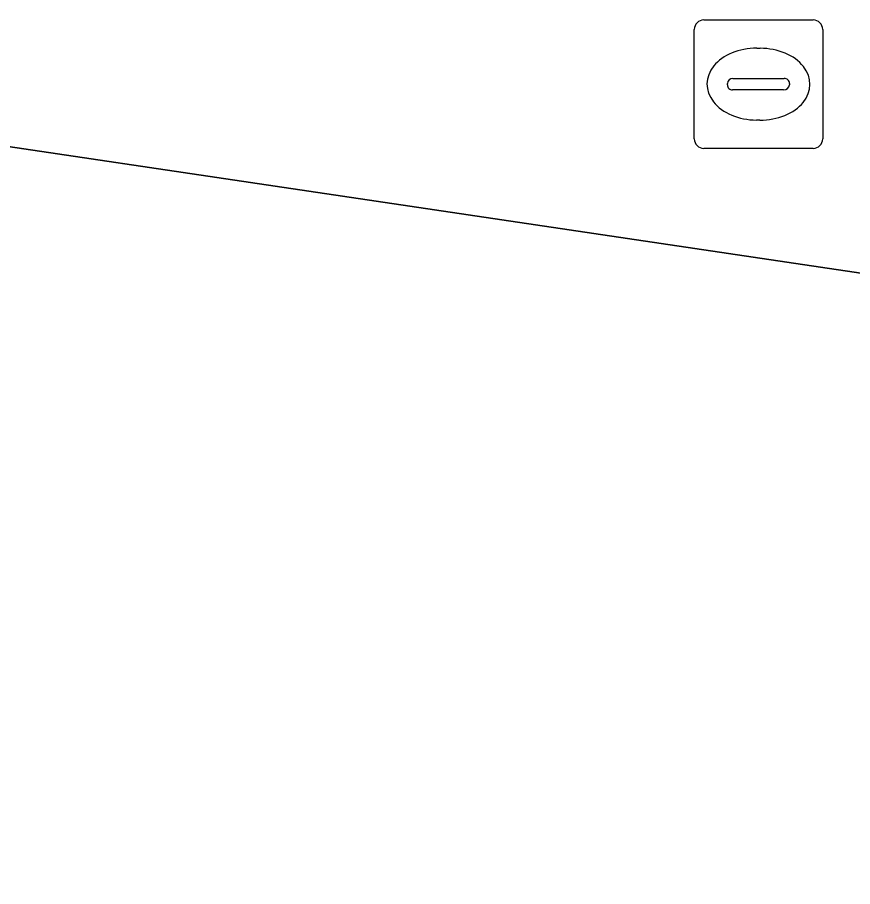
# Model space of a CAD drawing. Extents: x 164148 to 165261, y 382513 to 383432.
# Drawn here: x 164921.5 to 164928, y 382753.08 to 382759.85 of the extents above; entities that cross this region are included whole.
import ezdxf

# ---------------------------------------------------------------- set-up
doc = ezdxf.new("R2010")
doc.units = 0
doc.layers.add('IMGEO_Kolk', color=7, linetype='Continuous')
doc.layers.add('IMGEO_Voetpad_open', color=7, linetype='Continuous')

msp = doc.modelspace()

# ---------------------------------------------------------------- linework, layer by layer
at = {"layer": 'IMGEO_Kolk'}
for p, q in [((164926.8439, 382759.8335), (164927.6961, 382759.8335)), ((164926.7695, 382758.9069), (164926.7695, 382759.7591)), ((164927.7705, 382759.7591), (164927.7705, 382758.9069)), ((164927.2575, 382759.6127), (164927.2825, 382759.6127)), ((164927.0279, 382759.3269), (164927.0279, 382759.3391)), ((164927.071, 382759.3763), (164927.4689, 382759.3763)), ((164927.512, 382759.3391), (164927.512, 382759.3269)), ((164927.4655, 382759.2897), (164927.0676, 382759.2897)), ((164927.2795, 382759.0533), (164927.2546, 382759.0533)), ((164927.6961, 382758.8325), (164926.8439, 382758.8325))]:
    msp.add_line(p, q, dxfattribs=at)
for points in [[(164926.8439, 382759.8335), (164927.6961, 382759.8335)], [(164926.7695, 382758.9069), (164926.7695, 382759.7591)], [(164927.7705, 382759.7591), (164927.7705, 382758.9069)], [(164927.6961, 382758.8325), (164926.8439, 382758.8325)]]:
    msp.add_lwpolyline(points, dxfattribs=at)
for centre, radius, start, end in [((164926.846, 382759.757), 0.0765, 91.55205, 178.44795), ((164926.846, 382759.757), 0.0765, 91.55205, 178.44795), ((164927.694, 382759.757), 0.0765, 1.55205, 88.44795), ((164927.694, 382759.757), 0.0765, 1.55205, 88.44795), ((164927.0681, 382759.3361), 0.0403, 85.87752, 175.75265), ((164927.0646, 382759.3262), 0.0366, 178.93798, 274.71019), ((164927.4694, 382759.3325), 0.043, 264.86636, 352.45326), ((164927.4734, 382759.3379), 0.0386, 1.73085, 96.63898), ((164926.846, 382758.909), 0.0765, 181.55205, 268.44795), ((164926.846, 382758.909), 0.0765, 181.55205, 268.44795), ((164927.694, 382758.909), 0.0765, 271.55205, 358.44795), ((164927.694, 382758.909), 0.0765, 271.55205, 358.44795)]:
    msp.add_arc(centre, radius, start, end, dxfattribs=at)
for centre, major_axis, ratio, start_param, end_param in [((164927.256, 382759.333), (-0.3872, 0.002), 0.722429, 4.712389, 7.853982), ((164927.281, 382759.333), (-0.3901, 0.002), 0.717154, 1.570796, 4.712389)]:
    msp.add_ellipse(centre, major_axis=major_axis, ratio=ratio, start_param=start_param, end_param=end_param, dxfattribs=at)
at = {"layer": 'IMGEO_Voetpad_open'}
msp.add_lwpolyline([(164919.859, 382766.219), (164917.921, 382753.31), (164918.462, 382753.249), (164919.326, 382759.16), (164931.214, 382757.394), (164933.19, 382757.101), (164945.061, 382755.338), (164946.065, 382762.373)], close=True, dxfattribs=at)
msp.add_lwpolyline([(164950.302, 382754.564), (164945.061, 382755.338), (164933.19, 382757.101), (164932.907, 382755.151), (164930.923, 382755.453), (164931.214, 382757.394), (164919.326, 382759.16), (164918.462, 382753.249), (164968.621, 382745.721)], dxfattribs=at)

doc.saveas('drawing.dxf')
